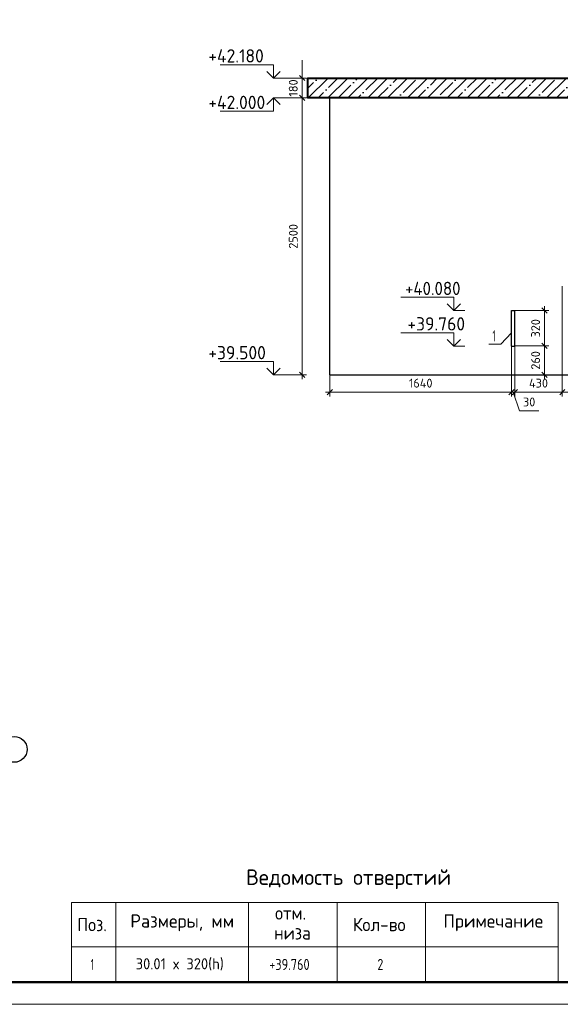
# Model space of a CAD drawing. Header units: millimetres. Extents: x -49773 to 2322955, y -3321 to 58485.
# Tile 539 of 580: x 2125367 to 2137584, y 6225 to 28454. Entities that reach past the tile are written whole.
import ezdxf

# ---------------------------------------------------------------- set-up
doc = ezdxf.new("R2010")
doc.units = ezdxf.units.MM
doc.header["$PDMODE"] = 65
doc.linetypes.add('______5', pattern=[1100, 800, -100, 100, -100])
for name, color, linetype, lineweight in [('Standard', 7, 'Continuous', 25), ('Высотная отметка (отверстия)', 7, 'Continuous', 13), ('Высотная отметки_ общее', 7, 'Continuous', 13), ('Основная', 7, 'Continuous', 40), ('СПДС_РАЗМЕРЫ', 152, 'Continuous', 25), ('Стена_ общее', 7, 'Continuous', 35)]:
    doc.layers.add(name, color=color, linetype=linetype, lineweight=lineweight)
doc.layers.add('Осевая линия_ общее', color=7, linetype='______5', lineweight=13, true_color=0xa0a0a0)
doc.styles.add('GOST AllPlan type A', font='txt')
doc.styles.add('ISOCPEUR', font='txt')
doc.dimstyles.new('__________2', dxfattribs={"dimtxt": 250, "dimasz": 200, "dimexe": 0, "dimexo": 0, "dimgap": 100, "dimtad": 1, "dimdec": 0, "dimrnd": 1, "dimzin": 12, "dimdsep": 46, "dimtxsty": 'ISOCPEUR', "dimblk": 'ALL_ML_STRICH', "dimblk1": 'ALL_ML_STRICH', "dimblk2": 'ALL_ML_STRICH', "dimsah": 1, "dimcen": 0, "dimclrd": 7, "dimclre": 7, "dimclrt": 7, "dimadec": 0, "dimazin": 0, "dimtfac": 1, "dimtdec": 0, "dimtmove": 1, "dimatfit": 3, "dimfxl": 0, "dimtzin": 0, "dimlwd": 0, "dimlwe": 13, "dimarcsym": 0})

# ---------------------------------------------------------------- blocks, each defined once
blk = doc.blocks.new('ALL_ML_STRICH')
at = {"color": 0, "linetype": 'ByBlock', "lineweight": -2}
for p, q in [((-1, 0), (0.5, 0)), ((-0.3, -0.3), (0.3, 0.3)), ((0, -0.5), (0, 0.5))]:
    blk.add_line(p, q, dxfattribs=at)
blk = doc.blocks.new('*D453')
at = {"layer": 'Defpoints', "color": 0}
for p in [(2136554, 21087), (2136554, 20437), (2137225, 20437)]:
    blk.add_point(p, dxfattribs=at)
at = {"layer": 'СПДС_РАЗМЕРЫ', "color": 7, "lineweight": 13}
for p, q in [((2136554, 21087), (2137225, 21087)), ((2136554, 20437), (2137225, 20437))]:
    blk.add_line(p, q, dxfattribs=at)
at = {"layer": 'СПДС_РАЗМЕРЫ', "color": 7, "lineweight": 0}
blk.add_line((2137225, 20887), (2137225, 20637), dxfattribs=at)
at = {"layer": 'СПДС_РАЗМЕРЫ', "color": 7, "lineweight": 0, "xscale": 200, "yscale": 200, "zscale": 200}
for p, rotation in [((2137225, 21087), 90), ((2137225, 20437), 270)]:
    blk.add_blockref('ALL_ML_STRICH', p, dxfattribs=dict(at, rotation=rotation))
at = {"layer": 'СПДС_РАЗМЕРЫ', "color": 7, "insert": (2137025, 20762), "char_height": 200, "attachment_point": 5, "rotation": 90, "style": 'ISOCPEUR'}
blk.add_mtext('260', dxfattribs=at)
blk = doc.blocks.new('*D454')
at = {"layer": 'Defpoints', "color": 0}
for p in [(2136554, 21887), (2137225, 21887), (2136554, 21087)]:
    blk.add_point(p, dxfattribs=at)
at = {"layer": 'СПДС_РАЗМЕРЫ', "color": 7, "lineweight": 13}
for p, q in [((2136554, 21887), (2137225, 21887)), ((2136554, 21087), (2137225, 21087))]:
    blk.add_line(p, q, dxfattribs=at)
at = {"layer": 'СПДС_РАЗМЕРЫ', "color": 7, "lineweight": 0}
blk.add_line((2137225, 21287), (2137225, 21687), dxfattribs=at)
at = {"layer": 'СПДС_РАЗМЕРЫ', "color": 7, "lineweight": 0, "xscale": 200, "yscale": 200, "zscale": 200}
for p, rotation in [((2137225, 21887), 90), ((2137225, 21087), 270)]:
    blk.add_blockref('ALL_ML_STRICH', p, dxfattribs=dict(at, rotation=rotation))
at = {"layer": 'СПДС_РАЗМЕРЫ', "color": 7, "insert": (2137025, 21487), "char_height": 200, "attachment_point": 5, "rotation": 90, "style": 'ISOCPEUR'}
blk.add_mtext('320', dxfattribs=at)
blk = doc.blocks.new('*D455')
at = {"layer": 'Defpoints', "color": 0}
for p in [(2137629, 22437), (2139879, 22437), (2139879, 20048)]:
    blk.add_point(p, dxfattribs=at)
at = {"layer": 'СПДС_РАЗМЕРЫ', "color": 7, "lineweight": 13}
for p, q in [((2137629, 22437), (2137629, 20048)), ((2139879, 22437), (2139879, 20048))]:
    blk.add_line(p, q, dxfattribs=at)
at = {"layer": 'СПДС_РАЗМЕРЫ', "color": 7, "lineweight": 0}
blk.add_line((2137829, 20048), (2139679, 20048), dxfattribs=at)
at = {"layer": 'СПДС_РАЗМЕРЫ', "color": 7, "lineweight": 0, "xscale": 200, "yscale": 200, "zscale": 200, "rotation": 180}
blk.add_blockref('ALL_ML_STRICH', (2137629, 20048), dxfattribs=at)
at = {"layer": 'СПДС_РАЗМЕРЫ', "color": 7, "lineweight": 0, "xscale": 200, "yscale": 200, "zscale": 200}
blk.add_blockref('ALL_ML_STRICH', (2139879, 20048), dxfattribs=at)
at = {"layer": 'СПДС_РАЗМЕРЫ', "color": 7, "insert": (2138754, 20248), "char_height": 200, "attachment_point": 5, "style": 'ISOCPEUR'}
blk.add_mtext('900', dxfattribs=at)
blk = doc.blocks.new('*D456')
at = {"layer": 'Defpoints', "color": 0}
for p in [(2137629, 22437), (2136554, 21087), (2136554, 20048)]:
    blk.add_point(p, dxfattribs=at)
at = {"layer": 'СПДС_РАЗМЕРЫ', "color": 7, "lineweight": 13}
for p, q in [((2137629, 22437), (2137629, 20048)), ((2136554, 21087), (2136554, 20048))]:
    blk.add_line(p, q, dxfattribs=at)
at = {"layer": 'СПДС_РАЗМЕРЫ', "color": 7, "lineweight": 0}
blk.add_line((2137429, 20048), (2136754, 20048), dxfattribs=at)
at = {"layer": 'СПДС_РАЗМЕРЫ', "color": 7, "lineweight": 0, "xscale": 200, "yscale": 200, "zscale": 200, "rotation": 180}
blk.add_blockref('ALL_ML_STRICH', (2136554, 20048), dxfattribs=at)
at = {"layer": 'СПДС_РАЗМЕРЫ', "color": 7, "lineweight": 0, "xscale": 200, "yscale": 200, "zscale": 200}
blk.add_blockref('ALL_ML_STRICH', (2137629, 20048), dxfattribs=at)
at = {"layer": 'СПДС_РАЗМЕРЫ', "color": 7, "insert": (2137091, 20248), "char_height": 200, "attachment_point": 5, "style": 'ISOCPEUR'}
blk.add_mtext('430', dxfattribs=at)
blk = doc.blocks.new('*D457')
at = {"layer": 'Defpoints', "color": 0}
for p in [(2136479, 21087), (2136554, 21087), (2136554, 20048)]:
    blk.add_point(p, dxfattribs=at)
at = {"layer": 'СПДС_РАЗМЕРЫ', "color": 7, "lineweight": 13}
for p, q in [((2136479, 21087), (2136479, 20048)), ((2136554, 21087), (2136554, 20048))]:
    blk.add_line(p, q, dxfattribs=at)
at = {"layer": 'СПДС_РАЗМЕРЫ', "color": 7, "lineweight": 0}
for p, q in [((2136279, 20048), (2136079, 20048)), ((2136479, 20048), (2136554, 20048)), ((2136659, 19623), (2136516, 20048)), ((2136754, 20048), (2136954, 20048)), ((2137099, 19623), (2136659, 19623))]:
    blk.add_line(p, q, dxfattribs=at)
at = {"layer": 'СПДС_РАЗМЕРЫ', "color": 7, "lineweight": 0, "xscale": 200, "yscale": 200, "zscale": 200}
blk.add_blockref('ALL_ML_STRICH', (2136479, 20048), dxfattribs=at)
at = {"layer": 'СПДС_РАЗМЕРЫ', "color": 7, "lineweight": 0, "xscale": 200, "yscale": 200, "zscale": 200, "rotation": 180}
blk.add_blockref('ALL_ML_STRICH', (2136554, 20048), dxfattribs=at)
at = {"layer": 'СПДС_РАЗМЕРЫ', "color": 7, "insert": (2136879, 19823), "char_height": 200, "attachment_point": 5, "style": 'ISOCPEUR'}
blk.add_mtext('30', dxfattribs=at)
blk = doc.blocks.new('*D458')
at = {"layer": 'Defpoints', "color": 0}
for p in [(2136479, 21087), (2132379, 20437), (2132379, 20048)]:
    blk.add_point(p, dxfattribs=at)
at = {"layer": 'СПДС_РАЗМЕРЫ', "color": 7, "lineweight": 13}
for p, q in [((2136479, 21087), (2136479, 20048)), ((2132379, 20437), (2132379, 20048))]:
    blk.add_line(p, q, dxfattribs=at)
at = {"layer": 'СПДС_РАЗМЕРЫ', "color": 7, "lineweight": 0}
blk.add_line((2136279, 20048), (2132579, 20048), dxfattribs=at)
at = {"layer": 'СПДС_РАЗМЕРЫ', "color": 7, "lineweight": 0, "xscale": 200, "yscale": 200, "zscale": 200, "rotation": 180}
blk.add_blockref('ALL_ML_STRICH', (2132379, 20048), dxfattribs=at)
at = {"layer": 'СПДС_РАЗМЕРЫ', "color": 7, "lineweight": 0, "xscale": 200, "yscale": 200, "zscale": 200}
blk.add_blockref('ALL_ML_STRICH', (2136479, 20048), dxfattribs=at)
at = {"layer": 'СПДС_РАЗМЕРЫ', "color": 7, "insert": (2134429, 20248), "char_height": 200, "attachment_point": 5, "style": 'ISOCPEUR'}
blk.add_mtext('1640', dxfattribs=at)
blk = doc.blocks.new('*D459')
at = {"layer": 'Defpoints', "color": 0}
for p in [(2131502, 26687), (2131321, 20437), (2131749, 20437)]:
    blk.add_point(p, dxfattribs=at)
at = {"layer": 'СПДС_РАЗМЕРЫ', "color": 7, "lineweight": 13}
for p, q in [((2131502, 26687), (2131749, 26687)), ((2131321, 20437), (2131749, 20437))]:
    blk.add_line(p, q, dxfattribs=at)
at = {"layer": 'СПДС_РАЗМЕРЫ', "color": 7, "lineweight": 0}
blk.add_line((2131749, 26487), (2131749, 20637), dxfattribs=at)
at = {"layer": 'СПДС_РАЗМЕРЫ', "color": 7, "lineweight": 0, "xscale": 200, "yscale": 200, "zscale": 200}
for p, rotation in [((2131749, 26687), 90), ((2131749, 20437), 270)]:
    blk.add_blockref('ALL_ML_STRICH', p, dxfattribs=dict(at, rotation=rotation))
at = {"layer": 'СПДС_РАЗМЕРЫ', "color": 7, "insert": (2131549, 23562), "char_height": 200, "attachment_point": 5, "rotation": 90, "style": 'ISOCPEUR'}
blk.add_mtext('2500', dxfattribs=at)
blk = doc.blocks.new('*D460')
at = {"layer": 'Defpoints', "color": 0}
for p in [(2131321, 27137), (2131321, 26687), (2131749, 26687)]:
    blk.add_point(p, dxfattribs=at)
at = {"layer": 'СПДС_РАЗМЕРЫ', "color": 7, "lineweight": 0}
for p, q in [((2131749, 27337), (2131749, 27537)), ((2131749, 27137), (2131749, 26687)), ((2131749, 26487), (2131749, 26287))]:
    blk.add_line(p, q, dxfattribs=at)
at = {"layer": 'СПДС_РАЗМЕРЫ', "color": 7, "lineweight": 13}
for p, q in [((2131321, 27137), (2131749, 27137)), ((2131321, 26687), (2131749, 26687))]:
    blk.add_line(p, q, dxfattribs=at)
at = {"layer": 'СПДС_РАЗМЕРЫ', "color": 7, "lineweight": 0, "xscale": 200, "yscale": 200, "zscale": 200}
for p, rotation in [((2131749, 27137), 270), ((2131749, 26687), 90)]:
    blk.add_blockref('ALL_ML_STRICH', p, dxfattribs=dict(at, rotation=rotation))
at = {"layer": 'СПДС_РАЗМЕРЫ', "color": 7, "insert": (2131549, 26912), "char_height": 200, "attachment_point": 5, "rotation": 90, "style": 'ISOCPEUR'}
blk.add_mtext('180', dxfattribs=at)

msp = doc.modelspace()

# ---------------------------------------------------------------- hatches: boundary and pattern name
h = msp.add_hatch()
h.set_pattern_fill('ANSI35', color=254, scale=50)
h.set_pattern_definition([(45, (837279.94, 91243.6), (-224.5064, 224.5064), []), (45, (837504.45, 91243.6), (-224.5064, 224.5064), [396.875, -79.375, 0, -79.375])])
h.paths.add_polyline_path([(2155053.9, 26686.7), (2149853.9, 26686.7), (2149403.9, 26686.7), (2131878.9, 26686.7), (2131878.9, 27136.7), (2155053.9, 27136.7)])
edge = h.paths.add_edge_path()
edge.add_line((2149403.9, 20436.7), (2149403.9, 26686.7))
edge.add_line((2149853.9, 26686.7), (2149403.9, 26686.7))
edge.add_line((2149853.9, 26686.7), (2149853.9, 20436.7))
edge.add_line((2149853.9, 20436.7), (2149403.9, 20436.7))

# ---------------------------------------------------------------- linework, layer by layer
for p, q in [((2132378.9, 20436.7), (2132378.9, 26686.7)), ((2136478.9, 21886.7), (2136553.9, 21886.7)), ((2136478.9, 21086.7), (2136478.9, 21886.7)), ((2136553.9, 21086.7), (2136553.9, 21886.7)), ((2136478.9, 21086.7), (2136553.9, 21086.7))]:
    msp.add_line(p, q)
at = {"layer": 'Standard', "color": 7, "linetype": 'Continuous', "lineweight": 13, "transparency": 33554687}
for p, q in [((2126538.5, 8524.7), (2137538.5, 8524.7)), ((2126538.5, 7524.7), (2126538.5, 8524.7)), ((2127538.5, 7524.7), (2127538.5, 8524.7)), ((2130538.5, 7524.7), (2130538.5, 8524.7)), ((2132538.5, 7524.7), (2132538.5, 8524.7)), ((2134538.5, 7524.7), (2134538.5, 8524.7)), ((2137538.5, 7524.7), (2137538.5, 8524.7)), ((2126538.5, 7524.7), (2137538.5, 7524.7)), ((2126538.5, 6724.7), (2126538.5, 7524.7)), ((2127538.5, 6724.7), (2127538.5, 7524.7)), ((2130538.5, 6724.7), (2130538.5, 7524.7)), ((2132538.5, 6724.7), (2132538.5, 7524.7)), ((2134538.5, 6724.7), (2134538.5, 7524.7)), ((2137538.5, 6724.7), (2137538.5, 7524.7)), ((2126538.5, 6724.7), (2137538.5, 6724.7))]:
    msp.add_line(p, q, dxfattribs=at)
msp.add_lwpolyline([(2099154.9, 6224.7), (2158554.9, 6224.7), (2158554.9, 48224.7), (2099154.9, 48224.7), (2099154.9, 6224.7)], close=True, dxfattribs=at)
at = {"layer": 'Standard', "color": 7, "linetype": 'Continuous', "lineweight": 50, "transparency": 33554687}
msp.add_lwpolyline([(2101154.9, 47724.7), (2158054.9, 47724.7), (2158054.9, 6724.7), (2101154.9, 6724.7), (2101154.9, 47724.7)], close=True, dxfattribs=at)
at = {"layer": 'Высотная отметка (отверстия)', "color": 7, "linetype": 'Continuous', "lineweight": 13, "transparency": 33554687}
msp.add_lwpolyline([(2136478.9, 21380.3), (2136238.4, 21130.2), (2135968.4, 21130.2)], dxfattribs=at)
at = {"layer": 'Высотная отметки_ общее', "color": 7, "linetype": 'Continuous', "lineweight": 13, "transparency": 33554687}
for p, q in [((2131100.1, 27436.7), (2129900.1, 27436.7)), ((2131100.1, 27136.7), (2131100.1, 27436.7)), ((2131100.1, 27136.7), (2130950.1, 27286.7)), ((2131100.1, 27136.7), (2131250.1, 27286.7)), ((2131100.1, 27136.7), (2131100.1, 27136.7)), ((2131100.1, 27136.7), (2131100.1, 27136.7)), ((2131100.1, 27136.7), (2131320.5, 27136.7)), ((2131100.1, 27136.7), (2131100.1, 27136.7)), ((2131100.1, 27136.7), (2131100.1, 27136.7)), ((2131100.1, 26686.7), (2130950.1, 26536.7)), ((2131100.1, 26686.7), (2131250.1, 26536.7)), ((2131100.1, 26686.7), (2131100.1, 26386.7)), ((2131100.1, 26686.7), (2131100.1, 26686.7)), ((2131100.1, 26686.7), (2131100.1, 26686.7)), ((2131100.1, 26686.7), (2131320.5, 26686.7)), ((2131100.1, 26686.7), (2131100.1, 26686.7)), ((2131100.1, 26686.7), (2131100.1, 26686.7)), ((2131100.1, 26386.7), (2129900.1, 26386.7)), ((2135178.2, 22186.7), (2133978.2, 22186.7)), ((2135178.2, 21886.7), (2135028.2, 22036.7)), ((2135178.2, 21886.7), (2135178.2, 22186.7)), ((2135178.2, 21886.7), (2135328.2, 22036.7)), ((2135178.2, 21886.7), (2135178.2, 21886.7)), ((2135178.2, 21886.7), (2135178.2, 21886.7)), ((2135178.2, 21886.7), (2135427.6, 21886.7)), ((2135178.2, 21886.7), (2135178.2, 21886.7)), ((2135178.2, 21886.7), (2135178.2, 21886.7)), ((2135178.2, 21386.7), (2133978.2, 21386.7)), ((2135178.2, 21086.7), (2135178.2, 21386.7)), ((2135178.2, 21086.7), (2135028.2, 21236.7)), ((2135178.2, 21086.7), (2135328.2, 21236.7)), ((2135178.2, 21086.7), (2135178.2, 21086.7)), ((2135178.2, 21086.7), (2135178.2, 21086.7)), ((2135178.2, 21086.7), (2135427.6, 21086.7)), ((2135178.2, 21086.7), (2135178.2, 21086.7)), ((2135178.2, 21086.7), (2135178.2, 21086.7)), ((2131100.1, 20736.7), (2129900.1, 20736.7)), ((2131100.1, 20436.7), (2131100.1, 20736.7)), ((2131100.1, 20436.7), (2130950.1, 20586.7)), ((2131100.1, 20436.7), (2131250.1, 20586.7)), ((2131100.1, 20436.7), (2131100.1, 20436.7)), ((2131100.1, 20436.7), (2131100.1, 20436.7)), ((2131100.1, 20436.7), (2131320.5, 20436.7)), ((2131100.1, 20436.7), (2131100.1, 20436.7)), ((2131100.1, 20436.7), (2131100.1, 20436.7))]:
    msp.add_line(p, q, dxfattribs=at)
at = {"layer": 'Осевая линия_ общее', "color": 7, "linetype": 'Continuous', "lineweight": 25, "transparency": 33554687}
msp.add_circle((2125240.8, 11980.5), 292.4, dxfattribs=at)
at = {"layer": 'Основная'}
msp.add_lwpolyline([(2155053.9, 26686.7), (2131878.9, 26686.7), (2131878.9, 27136.7), (2155053.9, 27136.7)], close=True, dxfattribs=at)
at = {"layer": 'Стена_ общее', "color": 7, "linetype": 'Continuous', "lineweight": 25, "transparency": 33554687}
for p, q in [((2132378.9, 26686.7), (2151103.9, 26686.7)), ((2132378.9, 20436.7), (2154228.9, 20436.7))]:
    msp.add_line(p, q, dxfattribs=at)

# ---------------------------------------------------------------- texts
at = {"layer": 'Standard', "color": 7, "linetype": 'Continuous', "lineweight": 35, "transparency": 33554687, "insert": (2130481, 8824.7), "char_height": 350, "width": 5000.014, "attachment_point": 7, "style": 'ISOCPEUR'}
msp.add_mtext('\\W0.99;Ведомость отверстий', dxfattribs=at)
at = {"layer": 'Standard', "color": 7, "linetype": 'Continuous', "lineweight": 25, "transparency": 33554687, "attachment_point": 7}
for s, insert, char_height, width, style in [('\\W0.93;отм.', (2131138.7, 8136.4), 300, 949.137, 'ISOCPEUR'), ('\\W0.92;Поз.', (2126671, 7874.7), 300, 872.987, 'ISOCPEUR'), ('\\W0.97;Размеры, мм', (2127868.5, 7874.7), 300, 2484.949, 'ISOCPEUR'), ('\\W0.95;Кол-во', (2132893.5, 7874.7), 300, 1432.278, 'ISOCPEUR'), ('\\W0.97;Примечание', (2134943.5, 7874.7), 300, 2334.401, 'ISOCPEUR'), ('\\W0.93;низа', (2131116.2, 7686.4), 300, 994.417, 'ISOCPEUR'), ('\\W0.56;1', (2126976, 6999.7), 250, 194.435, 'ISOCPEUR'), ('\\W0.95;30.01 x 320(h)', (2127988.5, 6989.7), 250, 2218.041, 'ISOCPEUR'), ('+39.760', (2131006.8, 6999.7), 250, 1090.356, 'GOST AllPlan type A'), ('\\W0.78;2', (2133451, 6999.7), 250, 271.994, 'ISOCPEUR')]:
    msp.add_mtext(s, dxfattribs=dict(at, insert=insert, char_height=char_height, width=width, style=style))
at = {"layer": 'Высотная отметка (отверстия)', "color": 7, "linetype": 'Continuous', "lineweight": 25, "transparency": 33554687, "insert": (2136050.9, 21190.2), "char_height": 250, "width": 194.435, "attachment_point": 7, "style": 'ISOCPEUR'}
msp.add_mtext('\\W0.56;1', dxfattribs=at)
at = {"layer": 'Высотная отметки_ общее', "color": 7, "linetype": 'Continuous', "lineweight": 25, "transparency": 33554687, "char_height": 300, "attachment_point": 7, "style": 'ISOCPEUR'}
for s, insert, width in [('{\\W0.9600;+42.180}', (2129630.1, 27486.7), 1492.381), ('{\\W0.9600;+42.000}', (2129630.1, 26436.7), 1492.381), ('{\\W0.9200;+40.080}', (2134075.9, 22236.7), 1456.511), ('{\\W0.9600;+39.760}', (2134128.2, 21436.7), 1492.381), ('{\\W0.9600;+39.500}', (2129630.1, 20786.7), 1492.381)]:
    msp.add_mtext(s, dxfattribs=dict(at, insert=insert, width=width))

# ---------------------------------------------------------------- dimensions: what is measured, and where the dimension line sits
at = {"layer": 'СПДС_РАЗМЕРЫ'}
for base, p1, p2, angle, picture, middle in [((2131748.8, 26686.7), (2131320.5, 27136.7), (2131320.5, 26686.7), 270, '*D460', (2131748.8, 26911.7)), ((2137224.8, 20436.7), (2136553.9, 21086.7), (2136553.9, 20436.7), 270, '*D453', (2137224.8, 20761.7)), ((2132378.9, 20048.2), (2136478.9, 21086.7), (2132378.9, 20436.7), 180, '*D458', (2134428.9, 20048.2))]:
    dim = msp.add_linear_dim(base=base, p1=p1, p2=p2, angle=angle, dimstyle='__________2', override={"dimtxt": 200, "dimlfac": 0.4}, dxfattribs=at)
    dim.commit()
    dim.dimension.update_dxf_attribs({"geometry": picture, "text_midpoint": middle, "dimtype": 160})
for base, p1, p2, angle, picture, middle in [((2131748.8, 20436.7), (2131501.9, 26686.7), (2131320.5, 20436.7), 270, '*D459', (2131548.8, 23561.7)), ((2136553.9, 20048.2), (2137628.9, 22436.7), (2136553.9, 21086.7), 180, '*D456', (2137091.4, 20248.2)), ((2137224.8, 21886.7), (2136553.9, 21086.7), (2136553.9, 21886.7), 90, '*D454', (2137024.8, 21486.7))]:
    dim = msp.add_linear_dim(base=base, p1=p1, p2=p2, angle=angle, dimstyle='__________2', override={"dimtxt": 200, "dimlfac": 0.4}, dxfattribs=at)
    dim.commit()
    dim.dimension.update_dxf_attribs({"geometry": picture, "text_midpoint": middle})
dim = msp.add_linear_dim(base=(2139878.9, 20048.2), p1=(2137628.9, 22436.7), p2=(2139878.9, 22436.7), dimstyle='__________2', override={"dimtxt": 200, "dimlfac": 0.4}, dxfattribs=at)
dim.commit()
dim.dimension.update_dxf_attribs({"geometry": '*D455', "text_midpoint": (2138753.9, 20248.2)})
dim = msp.add_linear_dim(base=(2136553.9, 20048.2), p1=(2136478.9, 21086.7), p2=(2136553.9, 21086.7), dimstyle='__________2', override={"dimtxt": 200, "dimlfac": 0.4}, dxfattribs=at)
dim.commit()
dim.dimension.update_dxf_attribs({"geometry": '*D457', "text_midpoint": (2136759.3, 19623.1), "dimtype": 160})

doc.saveas('drawing.dxf')
